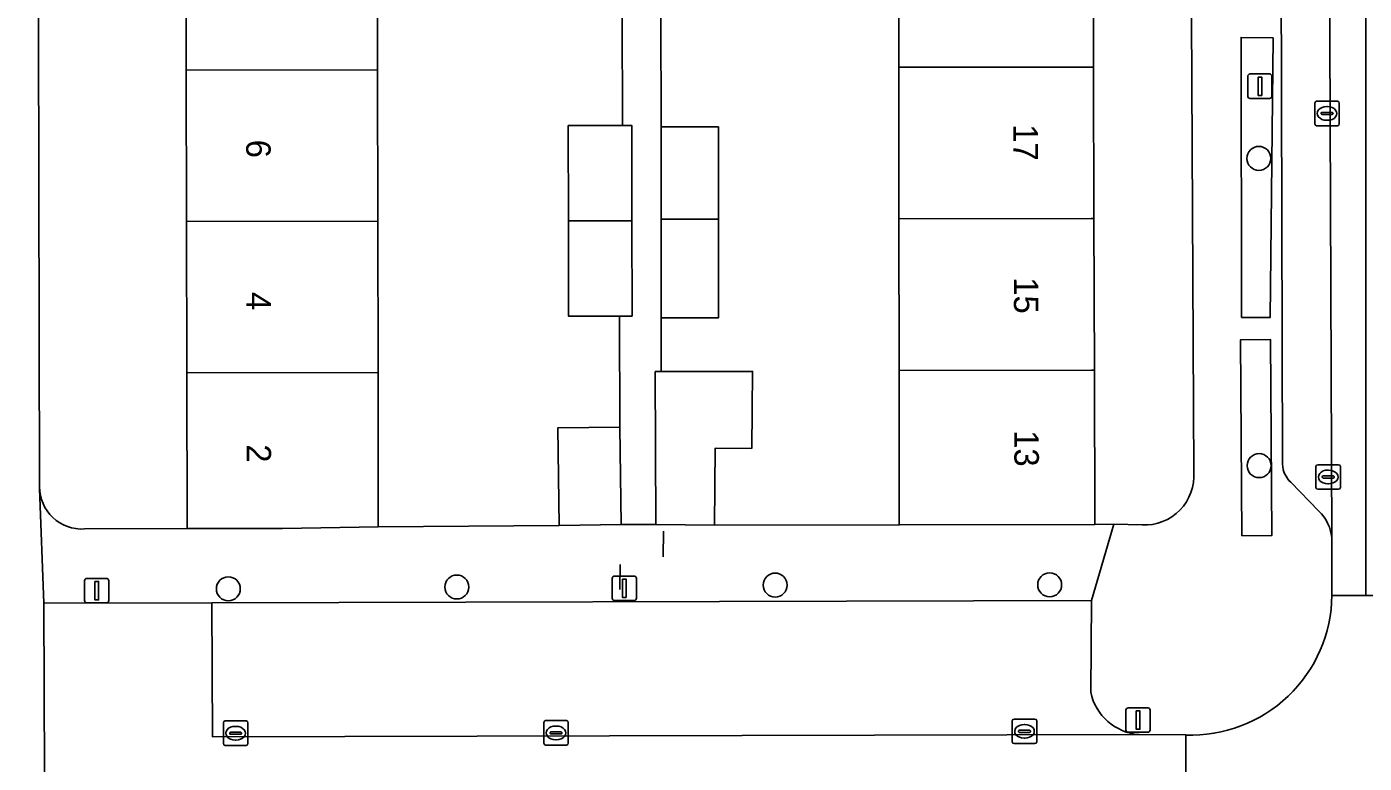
# Model space of a CAD drawing. Extents: x 160732 to 162107, y 387428 to 388479.
# Drawn here: x 161247.8 to 161302.4, y 387869 to 387899 of the extents above; entities that cross this region are included whole.
import ezdxf

# ---------------------------------------------------------------- set-up
doc = ezdxf.new("R2010")
doc.units = 0
for name, color, linetype in [('IMGEO_Boom', 7, 'Continuous'), ('IMGEO_Erf', 7, 'Continuous'), ('IMGEO_Groenvoorziening', 7, 'Continuous'), ('IMGEO_Haag', 7, 'Continuous'), ('IMGEO_Hek', 7, 'Continuous'), ('IMGEO_Kolk', 7, 'Continuous'), ('IMGEO_Lichtmast', 7, 'Continuous'), ('IMGEO_Pand', 7, 'Continuous'), ('IMGEO_Pand_nummerreeks', 7, 'Continuous'), ('IMGEO_Parkeervlak_open', 7, 'Continuous'), ('IMGEO_Rijbaan_lokaal_gesloten', 7, 'Continuous'), ('IMGEO_Rijbaan_lokaal_open', 7, 'Continuous'), ('IMGEO_Voetpad_open', 7, 'Continuous')]:
    doc.layers.add(name, color=color, linetype=linetype)

msp = doc.modelspace()

# ---------------------------------------------------------------- linework, layer by layer
at = {"layer": 'IMGEO_Boom'}
for centre in [(161298.111, 387893.628), (161298.119, 387881.095), (161256.042, 387876.071), (161265.369, 387876.144), (161278.365, 387876.223), (161289.57, 387876.233)]:
    msp.add_circle(centre, 0.489, dxfattribs=at)
at = {"layer": 'IMGEO_Erf'}
for points in [[(161295.457, 387880.84), (161295.205, 387928.599)], [(161269.924, 387891.076), (161269.919, 387894.963), (161272.127, 387894.966), (161272.122, 387899.541), (161269.91, 387899.538), (161269.905, 387903.424), (161269.9, 387907.312), (161272.113, 387907.315), (161272.11, 387909.603), (161269.512, 387909.6), (161269.469, 387917.409), (161263.537, 387917.376), (161255.49, 387917.362), (161249.554, 387917.329), (161249.552, 387917.745), (161248.248, 387917.717), (161248.263, 387911.338), (161248.335, 387880.236)], [(161250.168, 387878.512), (161254.356, 387878.531), (161254.344, 387884.882), (161254.333, 387891.056), (161254.322, 387897.231), (161254.31, 387903.406), (161254.299, 387909.58), (161254.287, 387916), (161258.196, 387916), (161262.105, 387915.903), (161262.115, 387909.59), (161262.124, 387903.415), (161262.134, 387897.241), (161262.143, 387891.066), (161262.152, 387884.891), (161262.162, 387878.605), (161269.546, 387878.658), (161269.489, 387882.632), (161272.021, 387882.669), (161272.016, 387887.191), (161269.929, 387887.189), (161269.924, 387891.076)], [(161273.698, 387899.482), (161273.712, 387894.91), (161276.05, 387894.91), (161276.05, 387891.155), (161276.05, 387887.119), (161273.712, 387887.119), (161273.712, 387884.933), (161277.442, 387884.938), (161277.408, 387881.796), (161275.918, 387881.812), (161275.883, 387878.669), (161283.432, 387878.676), (161283.425, 387884.982), (161283.418, 387891.163), (161283.411, 387897.345), (161283.404, 387903.526)], [(161291.34, 387903.538), (161291.359, 387897.354), (161291.379, 387891.172), (161291.398, 387884.991), (161291.418, 387878.696), (161292.193, 387878.708), (161293.344, 387878.674)]]:
    msp.add_lwpolyline(points, dxfattribs=at)
for centre, radius, start, end in [((161293.439, 387880.695), 2.023, 267.3112, 4.1081), ((161250.063, 387880.236), 1.728, 180.0164, 273.494)]:
    msp.add_arc(centre, radius, start, end, dxfattribs=at)
at = {"layer": 'IMGEO_Groenvoorziening'}
for points in [[(161298.697, 387898.546), (161297.381, 387898.561), (161297.402, 387887.144), (161298.566, 387887.131)], [(161298.645, 387878.245), (161298.586, 387886.236), (161297.362, 387886.227), (161297.421, 387878.236)]]:
    msp.add_lwpolyline(points, close=True, dxfattribs=at)
at = {"layer": 'IMGEO_Haag'}
for points in [[(161298.697, 387898.546), (161297.381, 387898.561), (161297.402, 387887.144), (161298.566, 387887.131)], [(161298.645, 387878.245), (161298.586, 387886.236), (161297.362, 387886.227), (161297.421, 387878.236)]]:
    msp.add_lwpolyline(points, close=True, dxfattribs=at)
at = {"layer": 'IMGEO_Hek'}
for points in [[(161273.807, 387878.428), (161273.791, 387877.379)], [(161272.017, 387876.045), (161272.032, 387877.067)]]:
    msp.add_lwpolyline(points, dxfattribs=at)
at = {"layer": 'IMGEO_Kolk'}
for p, q in [((161300.393, 387895.035), (161300.393, 387895.887)), ((161300.468, 387895.961), (161301.32, 387895.961)), ((161301.394, 387895.887), (161301.394, 387895.035)), ((161300.652, 387895.455), (161300.652, 387895.467)), ((161301.09, 387895.418), (161300.692, 387895.418)), ((161300.695, 387895.504), (161301.093, 387895.504)), ((161300.881, 387895.741), (161300.906, 387895.741)), ((161301.136, 387895.467), (161301.136, 387895.455)), ((161301.32, 387894.961), (161300.468, 387894.961)), ((161300.904, 387895.181), (161300.879, 387895.181)), ((161300.515, 387881.133), (161301.367, 387881.133)), ((161300.44, 387880.207), (161300.44, 387881.059)), ((161300.699, 387880.627), (161300.699, 387880.639)), ((161301.137, 387880.59), (161300.739, 387880.59)), ((161300.742, 387880.676), (161301.14, 387880.676)), ((161300.928, 387880.913), (161300.953, 387880.913)), ((161301.183, 387880.639), (161301.183, 387880.627)), ((161301.441, 387881.059), (161301.441, 387880.207)), ((161301.367, 387880.133), (161300.515, 387880.133)), ((161300.951, 387880.353), (161300.926, 387880.353)), ((161288.117, 387870.756), (161288.969, 387870.756)), ((161255.839, 387869.754), (161255.839, 387870.606)), ((161255.914, 387870.68), (161256.766, 387870.68)), ((161256.098, 387870.174), (161256.098, 387870.186)), ((161256.141, 387870.223), (161256.539, 387870.223)), ((161256.327, 387870.46), (161256.352, 387870.46)), ((161256.582, 387870.186), (161256.582, 387870.174)), ((161256.84, 387870.606), (161256.84, 387869.754)), ((161268.919, 387869.768), (161268.919, 387870.62)), ((161268.994, 387870.694), (161269.846, 387870.694)), ((161269.178, 387870.188), (161269.178, 387870.2)), ((161269.221, 387870.237), (161269.619, 387870.237)), ((161269.407, 387870.474), (161269.432, 387870.474)), ((161269.662, 387870.2), (161269.662, 387870.188)), ((161269.92, 387870.62), (161269.92, 387869.768)), ((161288.042, 387869.83), (161288.042, 387870.682)), ((161288.301, 387870.25), (161288.301, 387870.262)), ((161288.739, 387870.213), (161288.341, 387870.213)), ((161288.344, 387870.299), (161288.742, 387870.299)), ((161288.53, 387870.536), (161288.555, 387870.536)), ((161288.785, 387870.262), (161288.785, 387870.25)), ((161289.043, 387870.682), (161289.043, 387869.83)), ((161256.766, 387869.68), (161255.914, 387869.68)), ((161256.536, 387870.137), (161256.138, 387870.137)), ((161256.35, 387869.9), (161256.325, 387869.9)), ((161269.846, 387869.694), (161268.994, 387869.694)), ((161269.616, 387870.151), (161269.218, 387870.151)), ((161269.43, 387869.914), (161269.405, 387869.914)), ((161288.969, 387869.756), (161288.117, 387869.756)), ((161288.553, 387869.976), (161288.528, 387869.976))]:
    msp.add_line(p, q, dxfattribs=at)
for points in [[(161300.393, 387895.035), (161300.393, 387895.887)], [(161300.468, 387895.961), (161301.32, 387895.961)], [(161301.394, 387895.887), (161301.394, 387895.035)], [(161301.32, 387894.961), (161300.468, 387894.961)], [(161300.515, 387881.133), (161301.367, 387881.133)], [(161300.44, 387880.207), (161300.44, 387881.059)], [(161301.441, 387881.059), (161301.441, 387880.207)], [(161301.367, 387880.133), (161300.515, 387880.133)], [(161288.117, 387870.756), (161288.969, 387870.756)], [(161255.839, 387869.754), (161255.839, 387870.606)], [(161255.914, 387870.68), (161256.766, 387870.68)], [(161256.84, 387870.606), (161256.84, 387869.754)], [(161268.919, 387869.768), (161268.919, 387870.62)], [(161268.994, 387870.694), (161269.846, 387870.694)], [(161269.92, 387870.62), (161269.92, 387869.768)], [(161288.042, 387869.83), (161288.042, 387870.682)], [(161289.043, 387870.682), (161289.043, 387869.83)], [(161256.766, 387869.68), (161255.914, 387869.68)], [(161269.846, 387869.694), (161268.994, 387869.694)], [(161288.969, 387869.756), (161288.117, 387869.756)]]:
    msp.add_lwpolyline(points, dxfattribs=at)
for centre, radius, start, end in [((161300.47, 387895.885), 0.0765, 91.552, 178.448), ((161300.47, 387895.885), 0.0765, 91.552, 178.448), ((161301.318, 387895.885), 0.0765, 1.552, 88.448), ((161301.318, 387895.885), 0.0765, 1.552, 88.448), ((161300.692, 387895.464), 0.0403, 85.8775, 175.7526), ((161300.689, 387895.454), 0.0366, 178.938, 274.7102), ((161301.093, 387895.461), 0.043, 264.8664, 352.4533), ((161301.097, 387895.466), 0.0386, 1.7309, 96.639), ((161300.47, 387895.037), 0.0765, 181.552, 268.448), ((161300.47, 387895.037), 0.0765, 181.552, 268.448), ((161301.318, 387895.037), 0.0765, 271.552, 358.448), ((161301.318, 387895.037), 0.0765, 271.552, 358.448), ((161300.517, 387881.057), 0.0765, 91.552, 178.448), ((161300.517, 387881.057), 0.0765, 91.552, 178.448), ((161301.365, 387881.057), 0.0765, 1.552, 88.448), ((161301.365, 387881.057), 0.0765, 1.552, 88.448), ((161300.739, 387880.636), 0.0403, 85.8775, 175.7526), ((161300.736, 387880.626), 0.0366, 178.938, 274.7102), ((161301.14, 387880.633), 0.043, 264.8664, 352.4533), ((161301.144, 387880.638), 0.0386, 1.7309, 96.639), ((161300.517, 387880.209), 0.0765, 181.552, 268.448), ((161300.517, 387880.209), 0.0765, 181.552, 268.448), ((161301.365, 387880.209), 0.0765, 271.552, 358.448), ((161301.365, 387880.209), 0.0765, 271.552, 358.448), ((161288.119, 387870.68), 0.0765, 91.552, 178.448), ((161288.119, 387870.68), 0.0765, 91.552, 178.448), ((161288.967, 387870.68), 0.0765, 1.552, 88.448), ((161288.967, 387870.68), 0.0765, 1.552, 88.448), ((161255.916, 387870.604), 0.0765, 91.552, 178.448), ((161255.916, 387870.604), 0.0765, 91.552, 178.448), ((161256.138, 387870.183), 0.0403, 85.8775, 175.7526), ((161256.543, 387870.185), 0.0386, 1.7309, 96.639), ((161256.764, 387870.604), 0.0765, 1.552, 88.448), ((161256.764, 387870.604), 0.0765, 1.552, 88.448), ((161268.996, 387870.618), 0.0765, 91.552, 178.448), ((161268.996, 387870.618), 0.0765, 91.552, 178.448), ((161269.218, 387870.197), 0.0403, 85.8775, 175.7526), ((161269.215, 387870.187), 0.0366, 178.938, 274.7102), ((161269.619, 387870.194), 0.043, 264.8664, 352.4533), ((161269.623, 387870.199), 0.0386, 1.7309, 96.639), ((161269.844, 387870.618), 0.0765, 1.552, 88.448), ((161269.844, 387870.618), 0.0765, 1.552, 88.448), ((161288.341, 387870.259), 0.0403, 85.8775, 175.7526), ((161288.338, 387870.249), 0.0366, 178.938, 274.7102), ((161288.742, 387870.256), 0.043, 264.8664, 352.4533), ((161288.746, 387870.261), 0.0386, 1.7309, 96.639), ((161255.916, 387869.756), 0.0765, 181.552, 268.448), ((161255.916, 387869.756), 0.0765, 181.552, 268.448), ((161256.135, 387870.173), 0.0366, 178.938, 274.7102), ((161256.539, 387870.18), 0.043, 264.8664, 352.4533), ((161256.764, 387869.756), 0.0765, 271.552, 358.448), ((161256.764, 387869.756), 0.0765, 271.552, 358.448), ((161268.996, 387869.77), 0.0765, 181.552, 268.448), ((161268.996, 387869.77), 0.0765, 181.552, 268.448), ((161269.844, 387869.77), 0.0765, 271.552, 358.448), ((161269.844, 387869.77), 0.0765, 271.552, 358.448), ((161288.119, 387869.832), 0.0765, 181.552, 268.448), ((161288.119, 387869.832), 0.0765, 181.552, 268.448), ((161288.967, 387869.832), 0.0765, 271.552, 358.448), ((161288.967, 387869.832), 0.0765, 271.552, 358.448)]:
    msp.add_arc(centre, radius, start, end, dxfattribs=at)
for centre, major_axis, ratio, start_param, end_param in [((161300.88, 387895.461), (-0.387, 0.002), 0.722429, 4.712389, 7.853982), ((161300.905, 387895.461), (-0.39, 0.002), 0.717154, 1.570796, 4.712389), ((161300.927, 387880.633), (-0.387, 0.002), 0.722429, 4.712389, 7.853982), ((161300.952, 387880.633), (-0.39, 0.002), 0.717154, 1.570796, 4.712389), ((161256.326, 387870.18), (-0.387, 0.002), 0.722429, 4.712389, 7.853982), ((161256.351, 387870.18), (-0.39, 0.002), 0.717154, 1.570796, 4.712389), ((161269.406, 387870.194), (-0.387, 0.002), 0.722429, 4.712389, 7.853982), ((161269.431, 387870.194), (-0.39, 0.002), 0.717154, 1.570796, 4.712389), ((161288.529, 387870.256), (-0.387, 0.002), 0.722429, 4.712389, 7.853982), ((161288.554, 387870.256), (-0.39, 0.002), 0.717154, 1.570796, 4.712389)]:
    msp.add_ellipse(centre, major_axis=major_axis, ratio=ratio, start_param=start_param, end_param=end_param, dxfattribs=at)
at = {"layer": 'IMGEO_Lichtmast'}
for p, q in [((161297.655, 387896.172), (161297.655, 387896.972)), ((161297.655, 387896.972), (161297.655, 387896.172)), ((161297.755, 387897.072), (161298.545, 387897.072)), ((161298.545, 387897.072), (161297.755, 387897.072)), ((161298.645, 387896.972), (161298.645, 387896.172)), ((161298.645, 387896.172), (161298.645, 387896.972)), ((161298.545, 387896.072), (161297.755, 387896.072)), ((161297.755, 387896.072), (161298.545, 387896.072)), ((161250.173, 387875.595), (161250.173, 387876.395)), ((161250.173, 387876.395), (161250.173, 387875.595)), ((161250.273, 387876.495), (161251.063, 387876.495)), ((161251.063, 387876.495), (161250.273, 387876.495)), ((161251.163, 387876.395), (161251.163, 387875.595)), ((161251.163, 387875.595), (161251.163, 387876.395)), ((161271.712, 387875.691), (161271.712, 387876.491)), ((161271.712, 387876.491), (161271.712, 387875.691)), ((161271.812, 387876.591), (161272.602, 387876.591)), ((161272.602, 387876.591), (161271.812, 387876.591)), ((161272.702, 387876.491), (161272.702, 387875.691)), ((161272.702, 387875.691), (161272.702, 387876.491)), ((161251.063, 387875.495), (161250.273, 387875.495)), ((161250.273, 387875.495), (161251.063, 387875.495)), ((161272.602, 387875.591), (161271.812, 387875.591)), ((161271.812, 387875.591), (161272.602, 387875.591)), ((161292.683, 387870.316), (161292.683, 387871.116)), ((161292.683, 387871.116), (161292.683, 387870.316)), ((161292.783, 387871.216), (161293.573, 387871.216)), ((161293.573, 387871.216), (161292.783, 387871.216)), ((161293.673, 387871.116), (161293.673, 387870.316)), ((161293.673, 387870.316), (161293.673, 387871.116)), ((161293.573, 387870.216), (161292.783, 387870.216)), ((161292.783, 387870.216), (161293.573, 387870.216))]:
    msp.add_line(p, q, dxfattribs=at)
for points in [[(161298.075, 387896.947), (161298.225, 387896.947), (161298.225, 387896.197), (161298.075, 387896.197), (161298.075, 387896.947)], [(161250.593, 387876.37), (161250.743, 387876.37), (161250.743, 387875.62), (161250.593, 387875.62), (161250.593, 387876.37)], [(161272.132, 387876.466), (161272.282, 387876.466), (161272.282, 387875.716), (161272.132, 387875.716), (161272.132, 387876.466)], [(161293.103, 387871.091), (161293.253, 387871.091), (161293.253, 387870.341), (161293.103, 387870.341), (161293.103, 387871.091)]]:
    msp.add_lwpolyline(points, dxfattribs=at)
for centre, start, end in [((161297.755, 387896.972), 90, 180), ((161297.755, 387896.972), 90, 180), ((161298.545, 387896.972), 0, 90), ((161298.545, 387896.972), 360, 90), ((161297.755, 387896.172), 180, 270), ((161297.755, 387896.172), 180, 270), ((161298.545, 387896.172), 270, 0), ((161298.545, 387896.172), 270, 0), ((161250.273, 387876.395), 90, 180), ((161250.273, 387876.395), 90, 180), ((161251.063, 387876.395), 0, 90), ((161251.063, 387876.395), 360, 90), ((161271.812, 387876.491), 90, 180), ((161271.812, 387876.491), 90, 180), ((161272.602, 387876.491), 0, 90), ((161272.602, 387876.491), 360, 90), ((161271.812, 387875.691), 180, 270), ((161271.812, 387875.691), 180, 270), ((161272.602, 387875.691), 270, 0), ((161272.602, 387875.691), 270, 0), ((161250.273, 387875.595), 180, 270), ((161250.273, 387875.595), 180, 270), ((161251.063, 387875.595), 270, 0), ((161251.063, 387875.595), 270, 0), ((161292.783, 387871.116), 90, 180), ((161292.783, 387871.116), 90, 180), ((161293.573, 387871.116), 0, 90), ((161293.573, 387871.116), 360, 90), ((161292.783, 387870.316), 180, 270), ((161292.783, 387870.316), 180, 270), ((161293.573, 387870.316), 270, 0), ((161293.573, 387870.316), 270, 0)]:
    msp.add_arc(centre, 0.1, start, end, dxfattribs=at)
at = {"layer": 'IMGEO_Pand'}
for points in [[(161283.404, 387903.526), (161283.411, 387897.345), (161291.359, 387897.354), (161291.34, 387903.538)], [(161254.322, 387897.231), (161262.134, 387897.241), (161262.124, 387903.415), (161254.31, 387903.406)], [(161254.333, 387891.056), (161262.143, 387891.066), (161262.134, 387897.241), (161254.322, 387897.231)], [(161283.411, 387897.345), (161283.418, 387891.163), (161291.267, 387891.172), (161291.379, 387891.172), (161291.359, 387897.354)], [(161272.514, 387894.966), (161272.127, 387894.966), (161269.919, 387894.963), (161269.924, 387891.076), (161272.519, 387891.079)], [(161276.05, 387894.91), (161273.712, 387894.91), (161273.712, 387891.152), (161276.05, 387891.155)], [(161254.344, 387884.882), (161262.152, 387884.891), (161262.143, 387891.066), (161254.333, 387891.056)], [(161272.519, 387891.079), (161269.924, 387891.076), (161269.929, 387887.189), (161272.016, 387887.191), (161272.524, 387887.192)], [(161273.712, 387887.119), (161276.05, 387887.119), (161276.05, 387891.155), (161273.712, 387891.152)], [(161291.273, 387884.991), (161291.398, 387884.991), (161291.379, 387891.172), (161291.267, 387891.172), (161283.418, 387891.163), (161283.425, 387884.982)], [(161273.712, 387884.933), (161273.468, 387884.933), (161273.494, 387878.695), (161275.883, 387878.669), (161275.918, 387881.812), (161277.408, 387881.796), (161277.442, 387884.938)], [(161291.418, 387878.696), (161291.398, 387884.991), (161291.273, 387884.991), (161283.425, 387884.982), (161283.432, 387878.676)], [(161254.356, 387878.531), (161258.259, 387878.531), (161262.162, 387878.605), (161262.152, 387884.891), (161254.344, 387884.882)], [(161272.079, 387878.695), (161272.021, 387882.669), (161269.489, 387882.632), (161269.546, 387878.658)]]:
    msp.add_lwpolyline(points, close=True, dxfattribs=at)
at = {"layer": 'IMGEO_Parkeervlak_open'}
for points in [[(161301.088, 387878.113), (161300.884, 387929.313)], [(161298.953, 387926.242), (161299.074, 387881.148)], [(161299.408, 387880.414), (161300.559, 387879.239)], [(161291.245, 387871.849), (161291.275, 387875.592), (161286.467, 387875.584), (161255.374, 387875.493), (161255.391, 387870.036), (161293.218, 387870.121)]]:
    msp.add_lwpolyline(points, dxfattribs=at)
for centre, radius, start, end in [((161300.197, 387881.216), 1.125, 183.4668, 225.4681), ((161299.4, 387878.007), 1.691, 3.5824, 46.7463), ((161293.396, 387872.315), 2.201, 192.2149, 265.3598)]:
    msp.add_arc(centre, radius, start, end, dxfattribs=at)
at = {"layer": 'IMGEO_Rijbaan_lokaal_gesloten'}
msp.add_lwpolyline([(161300.888, 387939.893), (161300.899, 387939.625), (161300.931, 387929.617), (161300.884, 387929.313), (161301.088, 387878.113), (161301.089, 387875.8), (161302.479, 387875.8), (161302.479, 387897.971), (161302.464, 387915.139), (161302.464, 387992.392), (161300.785, 387992.369), (161300.83, 387991.744), (161300.779, 387991.22)], close=True, dxfattribs=at)
at = {"layer": 'IMGEO_Rijbaan_lokaal_open'}
for points in [[(161306.13, 387875.799), (161302.479, 387875.8), (161301.089, 387875.8)], [(161295.125, 387870.107), (161295.122, 387865.04)]]:
    msp.add_lwpolyline(points, dxfattribs=at)
msp.add_lwpolyline([(161295.125, 387870.107), (161293.218, 387870.121), (161255.391, 387870.036), (161255.374, 387875.493), (161248.506, 387875.48), (161248.554, 387864.996), (161286.018, 387865.061), (161292.052, 387865.05), (161295.122, 387865.04)], close=True, dxfattribs=at)
msp.add_arc((161295.335, 387875.858), 5.755, 267.9107, 359.4257, dxfattribs=at)
at = {"layer": 'IMGEO_Voetpad_open'}
for points in [[(161295.299, 387997.485), (161295.151, 387986.728), (161295.265, 387940.831), (161295.274, 387937.307), (161295.254, 387932.26), (161295.205, 387928.599), (161295.457, 387880.84)], [(161299.074, 387881.148), (161298.953, 387926.242)], [(161272.122, 387899.541), (161272.127, 387894.966), (161272.514, 387894.966), (161272.519, 387891.079), (161272.524, 387887.192), (161272.016, 387887.191), (161272.021, 387882.669), (161272.079, 387878.695), (161273.494, 387878.695), (161273.468, 387884.933), (161273.712, 387884.933), (161273.712, 387887.119), (161273.712, 387891.152), (161273.712, 387894.91), (161273.698, 387899.482)], [(161248.335, 387880.236), (161248.329, 387880.157), (161248.506, 387875.48), (161255.374, 387875.493), (161286.467, 387875.584), (161291.275, 387875.592), (161292.193, 387878.708)], [(161300.559, 387879.239), (161299.408, 387880.414)], [(161292.193, 387878.708), (161291.418, 387878.696), (161283.432, 387878.676), (161275.883, 387878.669), (161273.494, 387878.695), (161272.079, 387878.695), (161269.546, 387878.658), (161262.162, 387878.605), (161258.259, 387878.531), (161254.356, 387878.531), (161250.168, 387878.512)], [(161293.344, 387878.674), (161292.193, 387878.708), (161291.275, 387875.592), (161291.245, 387871.849)], [(161301.089, 387875.8), (161301.088, 387878.113)], [(161293.218, 387870.121), (161295.125, 387870.107)]]:
    msp.add_lwpolyline(points, dxfattribs=at)
for points in [[(161248.506, 387875.48), (161248.329, 387880.157), (161248.335, 387880.236), (161248.263, 387911.338), (161245.26, 387911.586), (161217.792, 387911.526), (161217.608, 387909.867), (161217.608, 387907.852), (161217.603, 387897.233), (161217.776, 387892.744), (161217.778, 387860.958), (161222.59, 387860.981), (161248.537, 387861.034), (161248.537, 387862.996), (161248.554, 387864.996)], [(161298.697, 387898.546), (161298.566, 387887.131), (161297.402, 387887.144), (161297.381, 387898.561)], [(161298.586, 387886.236), (161298.645, 387878.245), (161297.421, 387878.236), (161297.362, 387886.227)]]:
    msp.add_lwpolyline(points, close=True, dxfattribs=at)
for centre, radius, start, end in [((161300.197, 387881.216), 1.125, 183.4668, 225.4681), ((161293.439, 387880.695), 2.023, 267.3112, 4.1081), ((161250.063, 387880.236), 1.728, 180.0164, 273.494), ((161299.4, 387878.007), 1.691, 3.5824, 46.7463), ((161295.335, 387875.858), 5.755, 267.9107, 359.4257), ((161293.396, 387872.315), 2.201, 192.2149, 265.3598)]:
    msp.add_arc(centre, radius, start, end, dxfattribs=at)

# ---------------------------------------------------------------- texts
at = {"layer": 'IMGEO_Pand_nummerreeks'}
for s, rotation, p in [('17', 270.1802, (161288.087, 387895.018)), ('6', 270.0692, (161256.77, 387894.39)), ('15', 270.1802, (161288.107, 387888.779)), ('4', 270.0692, (161256.778, 387888.177)), ('13', 270.1802, (161288.126, 387882.54)), ('2', 270.0692, (161256.785, 387881.965))]:
    msp.add_text(s, height=1, rotation=rotation, dxfattribs=at).set_placement(p)

doc.saveas('drawing.dxf')
